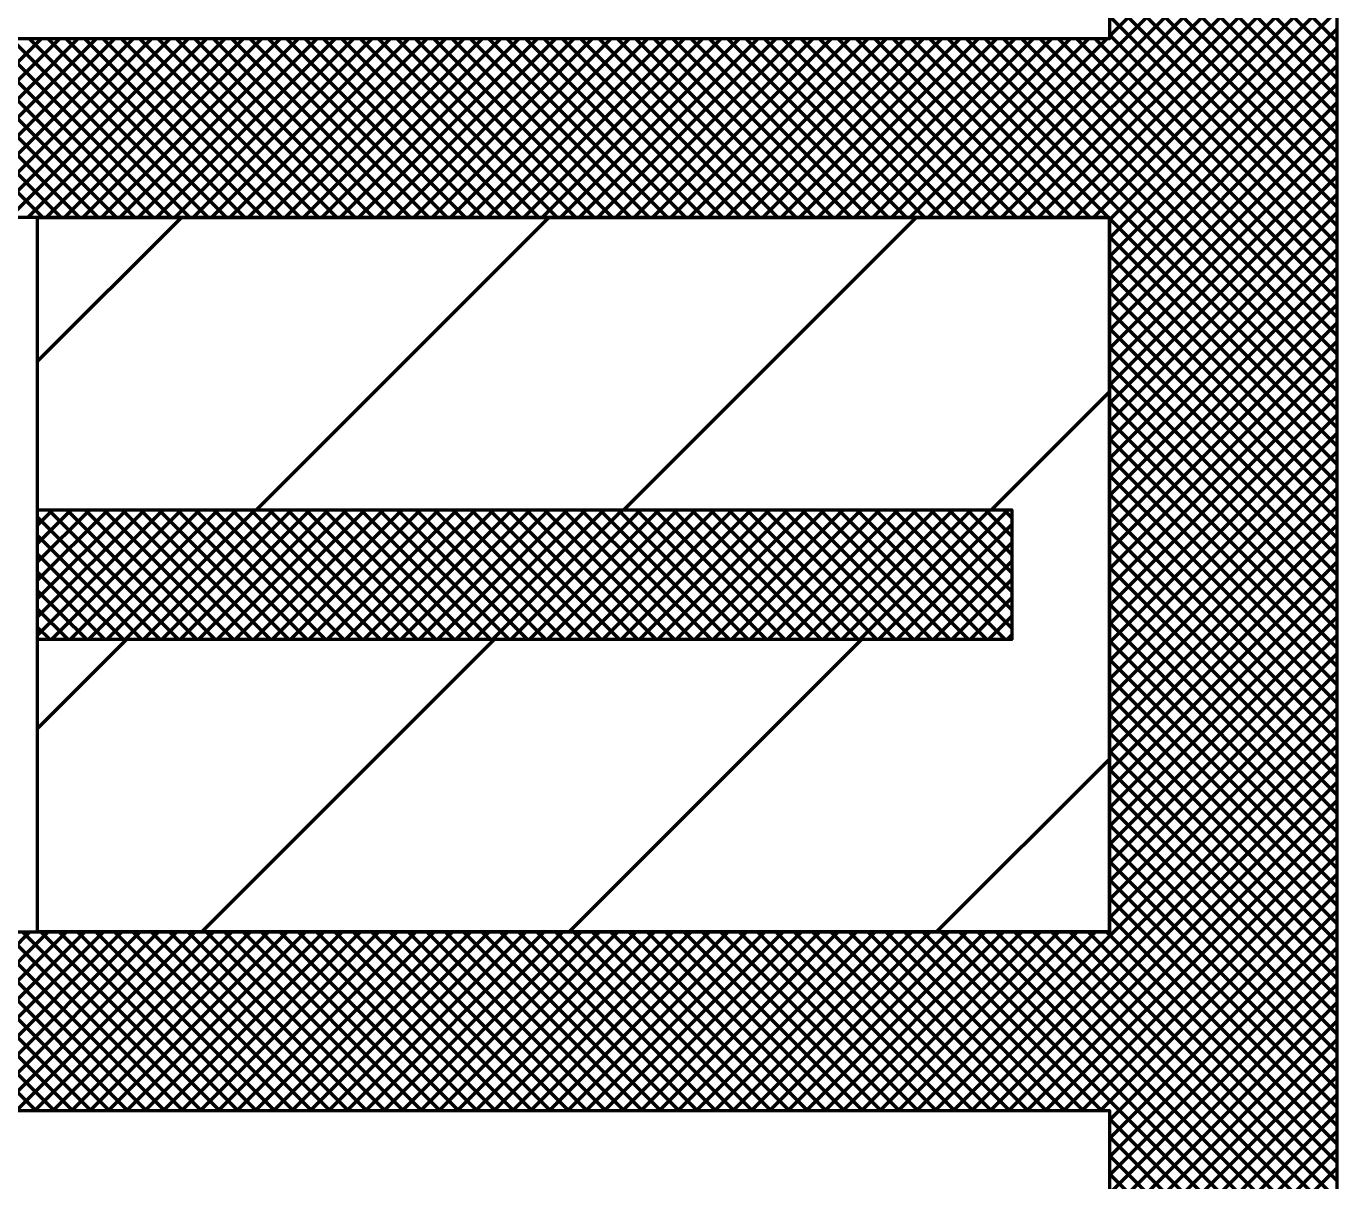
# Model space of a CAD drawing. Extents: x -32 to 824, y -6 to 538.
# Drawn here: x 367.88 to 379.99, y 388.92 to 399.58 of the extents above; entities that cross this region are included whole.
import ezdxf

# ---------------------------------------------------------------- set-up
doc = ezdxf.new("R2010")
doc.units = 0
doc.header["$LTSCALE"] = 1.1
doc.layers.add('1', color=7, linetype='Continuous', lineweight=53)

msp = doc.modelspace()

# ---------------------------------------------------------------- linework, layer by layer
at = {"layer": '1'}
for p, q in [((379.985, 398.424), (376.392, 402.018)), ((379.985, 398.594), (376.561, 402.018)), ((379.985, 398.764), (376.731, 402.018)), ((379.985, 398.933), (376.901, 402.018)), ((379.985, 399.103), (377.071, 402.018)), ((379.985, 399.273), (377.24, 402.018)), ((379.985, 399.442), (377.41, 402.018)), ((377.885, 399.493), (379.985, 401.593)), ((376.38, 397.818), (379.985, 401.423)), ((376.55, 397.818), (379.985, 401.254)), ((376.719, 397.818), (379.985, 401.084)), ((376.889, 397.818), (379.985, 400.914)), ((377.059, 397.818), (379.985, 400.745)), ((377.228, 397.818), (379.985, 400.575)), ((377.398, 397.818), (379.985, 400.405)), ((379.985, 398.255), (377.885, 400.355)), ((377.568, 397.818), (379.985, 400.235)), ((379.985, 398.085), (377.885, 400.185)), ((377.738, 397.818), (379.985, 400.066)), ((379.985, 397.915), (377.885, 400.015)), ((377.885, 397.796), (379.985, 399.896)), ((379.985, 397.745), (377.885, 399.845)), ((377.885, 397.626), (379.985, 399.726)), ((379.985, 397.576), (377.885, 399.676)), ((377.885, 397.457), (379.985, 399.557)), ((379.985, 397.406), (377.885, 399.506)), ((366.367, 397.818), (368.017, 399.468)), ((368.034, 397.818), (366.384, 399.468)), ((366.537, 397.818), (368.187, 399.468)), ((368.203, 397.818), (366.553, 399.468)), ((366.707, 397.818), (368.357, 399.468)), ((368.373, 397.818), (366.723, 399.468)), ((366.876, 397.818), (368.526, 399.468)), ((368.543, 397.818), (366.893, 399.468)), ((367.046, 397.818), (368.696, 399.468)), ((368.712, 397.818), (367.062, 399.468)), ((367.216, 397.818), (368.866, 399.468)), ((368.882, 397.818), (367.232, 399.468)), ((367.386, 397.818), (369.036, 399.468)), ((369.052, 397.818), (367.402, 399.468)), ((367.555, 397.818), (369.205, 399.468)), ((369.221, 397.818), (367.571, 399.468)), ((367.725, 397.818), (369.375, 399.468)), ((369.391, 397.818), (367.741, 399.468)), ((367.895, 397.818), (369.545, 399.468)), ((369.561, 397.818), (367.911, 399.468)), ((368.064, 397.818), (369.714, 399.468)), ((369.731, 397.818), (368.081, 399.468)), ((368.234, 397.818), (369.884, 399.468)), ((369.9, 397.818), (368.25, 399.468)), ((368.404, 397.818), (370.054, 399.468)), ((370.07, 397.818), (368.42, 399.468)), ((368.574, 397.818), (370.224, 399.468)), ((370.24, 397.818), (368.59, 399.468)), ((368.743, 397.818), (370.393, 399.468)), ((370.409, 397.818), (368.759, 399.468)), ((368.913, 397.818), (370.563, 399.468)), ((370.579, 397.818), (368.929, 399.468)), ((369.083, 397.818), (370.733, 399.468)), ((370.749, 397.818), (369.099, 399.468)), ((369.252, 397.818), (370.902, 399.468)), ((370.918, 397.818), (369.269, 399.468)), ((369.422, 397.818), (371.072, 399.468)), ((371.088, 397.818), (369.438, 399.468)), ((369.592, 397.818), (371.242, 399.468)), ((371.258, 397.818), (369.608, 399.468)), ((369.761, 397.818), (371.411, 399.468)), ((371.428, 397.818), (369.778, 399.468)), ((369.931, 397.818), (371.581, 399.468)), ((371.597, 397.818), (369.947, 399.468)), ((370.101, 397.818), (371.751, 399.468)), ((371.767, 397.818), (370.117, 399.468)), ((370.271, 397.818), (371.921, 399.468)), ((371.937, 397.818), (370.287, 399.468)), ((370.44, 397.818), (372.09, 399.468)), ((372.106, 397.818), (370.456, 399.468)), ((370.61, 397.818), (372.26, 399.468)), ((372.276, 397.818), (370.626, 399.468)), ((370.78, 397.818), (372.43, 399.468)), ((372.446, 397.818), (370.796, 399.468)), ((370.949, 397.818), (372.599, 399.468)), ((372.615, 397.818), (370.966, 399.468)), ((371.119, 397.818), (372.769, 399.468)), ((372.785, 397.818), (371.135, 399.468)), ((371.289, 397.818), (372.939, 399.468)), ((372.955, 397.818), (371.305, 399.468)), ((371.459, 397.818), (373.108, 399.468)), ((373.125, 397.818), (371.475, 399.468)), ((371.628, 397.818), (373.278, 399.468)), ((373.294, 397.818), (371.644, 399.468)), ((371.798, 397.818), (373.448, 399.468)), ((373.464, 397.818), (371.814, 399.468)), ((371.968, 397.818), (373.618, 399.468)), ((373.634, 397.818), (371.984, 399.468)), ((372.137, 397.818), (373.787, 399.468)), ((373.804, 397.818), (372.154, 399.468)), ((372.307, 397.818), (373.957, 399.468)), ((373.973, 397.818), (372.323, 399.468)), ((372.477, 397.818), (374.127, 399.468)), ((374.143, 397.818), (372.493, 399.468)), ((372.646, 397.818), (374.296, 399.468)), ((374.313, 397.818), (372.663, 399.468)), ((372.816, 397.818), (374.466, 399.468)), ((374.482, 397.818), (372.832, 399.468)), ((372.986, 397.818), (374.636, 399.468)), ((374.652, 397.818), (373.002, 399.468)), ((373.156, 397.818), (374.805, 399.468)), ((374.822, 397.818), (373.172, 399.468)), ((373.325, 397.818), (374.975, 399.468)), ((374.991, 397.818), (373.341, 399.468)), ((373.495, 397.818), (375.145, 399.468)), ((375.161, 397.818), (373.511, 399.468)), ((373.665, 397.818), (375.315, 399.468)), ((375.331, 397.818), (373.681, 399.468)), ((373.834, 397.818), (375.484, 399.468)), ((375.501, 397.818), (373.851, 399.468)), ((374.004, 397.818), (375.654, 399.468)), ((375.67, 397.818), (374.02, 399.468)), ((374.174, 397.818), (375.824, 399.468)), ((375.84, 397.818), (374.19, 399.468)), ((374.344, 397.818), (375.994, 399.468)), ((376.01, 397.818), (374.36, 399.468)), ((374.513, 397.818), (376.163, 399.468)), ((376.179, 397.818), (374.529, 399.468)), ((374.683, 397.818), (376.333, 399.468)), ((376.349, 397.818), (374.699, 399.468)), ((374.853, 397.818), (376.503, 399.468)), ((376.519, 397.818), (374.869, 399.468)), ((375.022, 397.818), (376.672, 399.468)), ((376.689, 397.818), (375.038, 399.468)), ((375.192, 397.818), (376.842, 399.468)), ((376.858, 397.818), (375.208, 399.468)), ((375.362, 397.818), (377.012, 399.468)), ((377.028, 397.818), (375.378, 399.468)), ((375.531, 397.818), (377.181, 399.468)), ((377.198, 397.818), (375.548, 399.468)), ((375.701, 397.818), (377.351, 399.468)), ((377.367, 397.818), (375.717, 399.468)), ((375.871, 397.818), (377.521, 399.468)), ((377.537, 397.818), (375.887, 399.468)), ((376.041, 397.818), (377.691, 399.468)), ((377.707, 397.818), (376.057, 399.468)), ((376.21, 397.818), (377.86, 399.468)), ((377.876, 397.818), (376.226, 399.468)), ((379.985, 395.879), (376.396, 399.468)), ((379.985, 396.048), (376.566, 399.468)), ((379.985, 396.218), (376.736, 399.468)), ((379.985, 396.388), (376.905, 399.468)), ((379.985, 396.558), (377.075, 399.468)), ((379.985, 396.727), (377.245, 399.468)), ((379.985, 396.897), (377.414, 399.468)), ((379.985, 397.067), (377.584, 399.468)), ((379.985, 397.236), (377.754, 399.468)), ((377.885, 397.287), (379.985, 399.387)), ((377.885, 397.117), (379.985, 399.217)), ((377.885, 396.947), (379.985, 399.048)), ((377.885, 396.778), (379.985, 398.878)), ((377.885, 396.608), (379.985, 398.708)), ((377.885, 396.438), (379.985, 398.538)), ((377.885, 396.269), (379.985, 398.369)), ((377.885, 396.099), (379.985, 398.199)), ((377.885, 395.929), (379.985, 398.029)), ((367.985, 395.118), (367.985, 397.818)), ((367.985, 396.491), (369.313, 397.818)), ((370.007, 395.118), (372.707, 397.818)), ((373.401, 395.118), (376.101, 397.818)), ((377.885, 395.76), (379.985, 397.86)), ((379.985, 395.709), (377.885, 397.809)), ((377.885, 395.59), (379.985, 397.69)), ((379.985, 395.539), (377.885, 397.639)), ((377.885, 395.42), (379.985, 397.52)), ((379.985, 395.37), (377.885, 397.47)), ((377.885, 395.25), (379.985, 397.35)), ((379.985, 395.2), (377.885, 397.3)), ((377.885, 395.081), (379.985, 397.181)), ((379.985, 395.03), (377.885, 397.13)), ((377.885, 394.911), (379.985, 397.011)), ((379.985, 394.86), (377.885, 396.96)), ((377.885, 394.741), (379.985, 396.841)), ((379.985, 394.691), (377.885, 396.791)), ((377.885, 394.572), (379.985, 396.672)), ((379.985, 394.521), (377.885, 396.621)), ((377.885, 394.402), (379.985, 396.502)), ((379.985, 394.351), (377.885, 396.451)), ((377.885, 394.232), (379.985, 396.332)), ((379.985, 394.182), (377.885, 396.282)), ((376.795, 395.118), (377.885, 396.208)), ((377.885, 394.062), (379.985, 396.163)), ((379.985, 394.012), (377.885, 396.112)), ((377.885, 393.893), (379.985, 395.993)), ((379.985, 393.842), (377.885, 395.942)), ((377.885, 393.723), (379.985, 395.823)), ((379.985, 393.673), (377.885, 395.773)), ((377.885, 393.553), (379.985, 395.653)), ((379.985, 393.503), (377.885, 395.603)), ((377.885, 393.384), (379.985, 395.484)), ((379.985, 393.333), (377.885, 395.433)), ((377.885, 393.214), (379.985, 395.314)), ((379.985, 393.163), (377.885, 395.263)), ((377.885, 393.044), (379.985, 395.144)), ((367.985, 394.977), (368.126, 395.118)), ((367.985, 394.807), (368.296, 395.118)), ((367.985, 394.638), (368.466, 395.118)), ((367.985, 394.468), (368.636, 395.118)), ((367.985, 394.298), (368.805, 395.118)), ((367.985, 394.128), (368.975, 395.118)), ((367.985, 393.959), (369.145, 395.118)), ((369.116, 393.918), (367.985, 395.049)), ((369.286, 393.918), (368.086, 395.118)), ((368.114, 393.918), (369.314, 395.118)), ((369.456, 393.918), (368.256, 395.118)), ((368.284, 393.918), (369.484, 395.118)), ((369.626, 393.918), (368.425, 395.118)), ((368.454, 393.918), (369.654, 395.118)), ((369.795, 393.918), (368.595, 395.118)), ((368.623, 393.918), (369.823, 395.118)), ((369.965, 393.918), (368.765, 395.118)), ((368.793, 393.918), (369.993, 395.118)), ((370.135, 393.918), (368.935, 395.118)), ((368.963, 393.918), (370.163, 395.118)), ((370.304, 393.918), (369.104, 395.118)), ((369.133, 393.918), (370.333, 395.118)), ((370.474, 393.918), (369.274, 395.118)), ((369.302, 393.918), (370.502, 395.118)), ((370.644, 393.918), (369.444, 395.118)), ((369.472, 393.918), (370.672, 395.118)), ((370.813, 393.918), (369.613, 395.118)), ((369.642, 393.918), (370.842, 395.118)), ((370.983, 393.918), (369.783, 395.118)), ((369.811, 393.918), (371.011, 395.118)), ((371.153, 393.918), (369.953, 395.118)), ((369.981, 393.918), (371.181, 395.118)), ((371.322, 393.918), (370.123, 395.118)), ((370.151, 393.918), (371.351, 395.118)), ((371.492, 393.918), (370.292, 395.118)), ((370.321, 393.918), (371.521, 395.118)), ((371.662, 393.918), (370.462, 395.118)), ((370.49, 393.918), (371.69, 395.118)), ((371.832, 393.918), (370.632, 395.118)), ((370.66, 393.918), (371.86, 395.118)), ((372.001, 393.918), (370.801, 395.118)), ((370.83, 393.918), (372.03, 395.118)), ((372.171, 393.918), (370.971, 395.118)), ((370.999, 393.918), (372.199, 395.118)), ((372.341, 393.918), (371.141, 395.118)), ((371.169, 393.918), (372.369, 395.118)), ((372.511, 393.918), (371.31, 395.118)), ((371.339, 393.918), (372.539, 395.118)), ((372.68, 393.918), (371.48, 395.118)), ((371.508, 393.918), (372.708, 395.118)), ((372.85, 393.918), (371.65, 395.118)), ((371.678, 393.918), (372.878, 395.118)), ((373.02, 393.918), (371.82, 395.118)), ((371.848, 393.918), (373.048, 395.118)), ((373.189, 393.918), (371.989, 395.118)), ((372.018, 393.918), (373.218, 395.118)), ((373.359, 393.918), (372.159, 395.118)), ((372.187, 393.918), (373.387, 395.118)), ((373.529, 393.918), (372.329, 395.118)), ((372.357, 393.918), (373.557, 395.118)), ((373.698, 393.918), (372.498, 395.118)), ((372.527, 393.918), (373.727, 395.118)), ((373.868, 393.918), (372.668, 395.118)), ((372.696, 393.918), (373.896, 395.118)), ((374.038, 393.918), (372.838, 395.118)), ((372.866, 393.918), (374.066, 395.118)), ((374.208, 393.918), (373.007, 395.118)), ((373.036, 393.918), (374.236, 395.118)), ((374.377, 393.918), (373.177, 395.118)), ((373.206, 393.918), (374.406, 395.118)), ((374.547, 393.918), (373.347, 395.118)), ((373.375, 393.918), (374.575, 395.118)), ((374.717, 393.918), (373.517, 395.118)), ((373.545, 393.918), (374.745, 395.118)), ((374.886, 393.918), (373.686, 395.118)), ((373.715, 393.918), (374.915, 395.118)), ((375.056, 393.918), (373.856, 395.118)), ((373.884, 393.918), (375.084, 395.118)), ((375.226, 393.918), (374.026, 395.118)), ((374.054, 393.918), (375.254, 395.118)), ((375.396, 393.918), (374.196, 395.118)), ((374.224, 393.918), (375.424, 395.118)), ((375.565, 393.918), (374.365, 395.118)), ((374.393, 393.918), (375.593, 395.118)), ((375.735, 393.918), (374.535, 395.118)), ((374.563, 393.918), (375.763, 395.118)), ((375.905, 393.918), (374.705, 395.118)), ((374.733, 393.918), (375.933, 395.118)), ((376.074, 393.918), (374.874, 395.118)), ((374.903, 393.918), (376.103, 395.118)), ((376.244, 393.918), (375.044, 395.118)), ((375.072, 393.918), (376.272, 395.118)), ((376.414, 393.918), (375.214, 395.118)), ((375.242, 393.918), (376.442, 395.118)), ((376.583, 393.918), (375.383, 395.118)), ((375.412, 393.918), (376.612, 395.118)), ((376.753, 393.918), (375.553, 395.118)), ((375.581, 393.918), (376.781, 395.118)), ((376.923, 393.918), (375.723, 395.118)), ((375.751, 393.918), (376.951, 395.118)), ((376.985, 394.025), (375.893, 395.118)), ((376.985, 394.195), (376.062, 395.118)), ((376.985, 394.364), (376.232, 395.118)), ((376.985, 394.534), (376.402, 395.118)), ((376.985, 394.704), (376.571, 395.118)), ((376.985, 394.874), (376.741, 395.118)), ((376.985, 395.043), (376.911, 395.118)), ((379.985, 392.994), (377.885, 395.094)), ((375.921, 393.918), (376.985, 394.983)), ((377.885, 392.875), (379.985, 394.975)), ((379.985, 392.824), (377.885, 394.924)), ((368.947, 393.918), (367.985, 394.879)), ((376.091, 393.918), (376.985, 394.813)), ((377.885, 392.705), (379.985, 394.805)), ((368.777, 393.918), (367.985, 394.709)), ((376.26, 393.918), (376.985, 394.643)), ((379.985, 392.654), (377.885, 394.754)), ((368.607, 393.918), (367.985, 394.54)), ((377.885, 392.535), (379.985, 394.635)), ((379.985, 392.485), (377.885, 394.584)), ((376.43, 393.918), (376.985, 394.473)), ((377.885, 392.365), (379.985, 394.465)), ((379.985, 392.315), (377.885, 394.415)), ((368.438, 393.918), (367.985, 394.37)), ((376.6, 393.918), (376.985, 394.304)), ((377.885, 392.196), (379.985, 394.296)), ((368.268, 393.918), (367.985, 394.2)), ((379.985, 392.145), (377.885, 394.245)), ((376.769, 393.918), (376.985, 394.134)), ((377.885, 392.026), (379.985, 394.126)), ((379.985, 391.975), (377.885, 394.075)), ((368.098, 393.918), (367.985, 394.031)), ((367.985, 391.218), (367.985, 393.918)), ((367.985, 393.096), (368.807, 393.918)), ((369.501, 391.218), (372.201, 393.918)), ((372.895, 391.218), (375.595, 393.918)), ((376.939, 393.918), (376.985, 393.964)), ((377.885, 391.856), (379.985, 393.956)), ((379.985, 391.806), (377.885, 393.906)), ((377.885, 391.687), (379.985, 393.787)), ((379.985, 391.636), (377.885, 393.736)), ((377.885, 391.517), (379.985, 393.617)), ((379.985, 391.466), (377.885, 393.566)), ((377.885, 391.347), (379.985, 393.447)), ((379.985, 391.297), (377.885, 393.397)), ((376.276, 389.568), (379.985, 393.278)), ((379.985, 391.127), (377.885, 393.227)), ((376.446, 389.568), (379.985, 393.108)), ((379.985, 390.957), (377.885, 393.057)), ((376.615, 389.568), (379.985, 392.938)), ((379.985, 390.788), (377.885, 392.888)), ((376.289, 391.218), (377.885, 392.814)), ((376.785, 389.568), (379.985, 392.768)), ((379.985, 390.618), (377.885, 392.718)), ((376.955, 389.568), (379.985, 392.599)), ((379.985, 390.448), (377.885, 392.548)), ((377.124, 389.568), (379.985, 392.429)), ((379.985, 390.278), (377.885, 392.378)), ((377.294, 389.568), (379.985, 392.259)), ((379.985, 390.109), (377.885, 392.209)), ((377.464, 389.568), (379.985, 392.09)), ((379.985, 389.939), (377.885, 392.039)), ((377.634, 389.568), (379.985, 391.92)), ((379.985, 389.769), (377.885, 391.869)), ((377.803, 389.568), (379.985, 391.75)), ((379.985, 389.6), (377.885, 391.7)), ((377.885, 389.48), (379.985, 391.58)), ((379.985, 389.43), (377.885, 391.53)), ((377.885, 389.311), (379.985, 391.411)), ((379.985, 389.26), (377.885, 391.36)), ((366.263, 389.568), (367.913, 391.218)), ((367.968, 389.568), (366.318, 391.218)), ((366.433, 389.568), (368.083, 391.218)), ((368.138, 389.568), (366.488, 391.218)), ((366.603, 389.568), (368.253, 391.218)), ((368.307, 389.568), (366.657, 391.218)), ((366.772, 389.568), (368.422, 391.218)), ((368.477, 389.568), (366.827, 391.218)), ((366.942, 389.568), (368.592, 391.218)), ((368.647, 389.568), (366.997, 391.218)), ((367.112, 389.568), (368.762, 391.218)), ((368.816, 389.568), (367.166, 391.218)), ((367.281, 389.568), (368.931, 391.218)), ((368.986, 389.568), (367.336, 391.218)), ((367.451, 389.568), (369.101, 391.218)), ((369.156, 389.568), (367.506, 391.218)), ((367.621, 389.568), (369.271, 391.218)), ((369.326, 389.568), (367.676, 391.218)), ((367.791, 389.568), (369.441, 391.218)), ((369.495, 389.568), (367.845, 391.218)), ((367.96, 389.568), (369.61, 391.218)), ((369.665, 389.568), (368.015, 391.218)), ((368.13, 389.568), (369.78, 391.218)), ((369.835, 389.568), (368.185, 391.218)), ((368.3, 389.568), (369.95, 391.218)), ((370.004, 389.568), (368.354, 391.218)), ((368.469, 389.568), (370.119, 391.218)), ((370.174, 389.568), (368.524, 391.218)), ((368.639, 389.568), (370.289, 391.218)), ((370.344, 389.568), (368.694, 391.218)), ((368.809, 389.568), (370.459, 391.218)), ((370.514, 389.568), (368.864, 391.218)), ((368.978, 389.568), (370.629, 391.218)), ((370.683, 389.568), (369.033, 391.218)), ((369.148, 389.568), (370.798, 391.218)), ((370.853, 389.568), (369.203, 391.218)), ((369.318, 389.568), (370.968, 391.218)), ((371.023, 389.568), (369.373, 391.218)), ((369.488, 389.568), (371.138, 391.218)), ((371.192, 389.568), (369.542, 391.218)), ((369.657, 389.568), (371.307, 391.218)), ((371.362, 389.568), (369.712, 391.218)), ((369.827, 389.568), (371.477, 391.218)), ((371.532, 389.568), (369.882, 391.218)), ((369.997, 389.568), (371.647, 391.218)), ((371.701, 389.568), (370.051, 391.218)), ((370.166, 389.568), (371.816, 391.218)), ((371.871, 389.568), (370.221, 391.218)), ((370.336, 389.568), (371.986, 391.218)), ((372.041, 389.568), (370.391, 391.218)), ((370.506, 389.568), (372.156, 391.218)), ((372.211, 389.568), (370.561, 391.218)), ((370.675, 389.568), (372.326, 391.218)), ((372.38, 389.568), (370.73, 391.218)), ((370.845, 389.568), (372.495, 391.218)), ((372.55, 389.568), (370.9, 391.218)), ((371.015, 389.568), (372.665, 391.218)), ((372.72, 389.568), (371.07, 391.218)), ((371.185, 389.568), (372.835, 391.218)), ((372.889, 389.568), (371.239, 391.218)), ((371.354, 389.568), (373.004, 391.218)), ((373.059, 389.568), (371.409, 391.218)), ((371.524, 389.568), (373.174, 391.218)), ((373.229, 389.568), (371.579, 391.218)), ((371.694, 389.568), (373.344, 391.218)), ((373.399, 389.568), (371.749, 391.218)), ((371.864, 389.568), (373.514, 391.218)), ((373.568, 389.568), (371.918, 391.218)), ((372.033, 389.568), (373.683, 391.218)), ((373.738, 389.568), (372.088, 391.218)), ((372.203, 389.568), (373.853, 391.218)), ((373.908, 389.568), (372.258, 391.218)), ((372.373, 389.568), (374.023, 391.218)), ((374.077, 389.568), (372.427, 391.218)), ((372.542, 389.568), (374.192, 391.218)), ((374.247, 389.568), (372.597, 391.218)), ((372.712, 389.568), (374.362, 391.218)), ((374.417, 389.568), (372.767, 391.218)), ((372.882, 389.568), (374.532, 391.218)), ((374.586, 389.568), (372.936, 391.218)), ((373.051, 389.568), (374.701, 391.218)), ((374.756, 389.568), (373.106, 391.218)), ((373.221, 389.568), (374.871, 391.218)), ((374.926, 389.568), (373.276, 391.218)), ((373.391, 389.568), (375.041, 391.218)), ((375.096, 389.568), (373.446, 391.218)), ((373.56, 389.568), (375.211, 391.218)), ((375.265, 389.568), (373.615, 391.218)), ((373.73, 389.568), (375.38, 391.218)), ((375.435, 389.568), (373.785, 391.218)), ((373.9, 389.568), (375.55, 391.218)), ((375.605, 389.568), (373.955, 391.218)), ((374.07, 389.568), (375.72, 391.218)), ((375.774, 389.568), (374.124, 391.218)), ((374.239, 389.568), (375.889, 391.218)), ((375.944, 389.568), (374.294, 391.218)), ((374.409, 389.568), (376.059, 391.218)), ((376.114, 389.568), (374.464, 391.218)), ((374.579, 389.568), (376.229, 391.218)), ((376.284, 389.568), (374.634, 391.218)), ((374.749, 389.568), (376.399, 391.218)), ((376.453, 389.568), (374.803, 391.218)), ((374.918, 389.568), (376.568, 391.218)), ((376.623, 389.568), (374.973, 391.218)), ((375.088, 389.568), (376.738, 391.218)), ((376.793, 389.568), (375.143, 391.218)), ((375.258, 389.568), (376.908, 391.218)), ((376.962, 389.568), (375.312, 391.218)), ((375.427, 389.568), (377.077, 391.218)), ((377.132, 389.568), (375.482, 391.218)), ((375.597, 389.568), (377.247, 391.218)), ((377.302, 389.568), (375.652, 391.218)), ((375.767, 389.568), (377.417, 391.218)), ((377.471, 389.568), (375.821, 391.218)), ((375.936, 389.568), (377.586, 391.218)), ((377.641, 389.568), (375.991, 391.218)), ((376.106, 389.568), (377.756, 391.218)), ((377.811, 389.568), (376.161, 391.218)), ((379.985, 387.563), (376.331, 391.218)), ((379.985, 387.733), (376.5, 391.218)), ((379.985, 387.903), (376.67, 391.218)), ((379.985, 388.072), (376.84, 391.218)), ((379.985, 388.242), (377.009, 391.218)), ((379.985, 388.412), (377.179, 391.218)), ((379.985, 388.581), (377.349, 391.218)), ((379.985, 388.751), (377.519, 391.218)), ((379.985, 388.921), (377.688, 391.218)), ((379.985, 389.09), (377.858, 391.218)), ((377.885, 389.141), (379.985, 391.241)), ((377.885, 388.971), (379.985, 391.071)), ((377.885, 388.802), (379.985, 390.902)), ((376.271, 387.018), (379.985, 390.732)), ((376.441, 387.018), (379.985, 390.562)), ((376.611, 387.018), (379.985, 390.393)), ((376.781, 387.018), (379.985, 390.223)), ((376.95, 387.018), (379.985, 390.053)), ((377.12, 387.018), (379.985, 389.883)), ((377.29, 387.018), (379.985, 389.714)), ((377.459, 387.018), (379.985, 389.544)), ((379.985, 387.393), (377.885, 389.493)), ((377.629, 387.018), (379.985, 389.374)), ((379.985, 387.224), (377.885, 389.324)), ((377.799, 387.018), (379.985, 389.204)), ((379.985, 387.054), (377.885, 389.154)), ((379.985, 386.884), (377.885, 388.984)), ((377.969, 387.018), (379.985, 389.035))]:
    msp.add_line(p, q, dxfattribs=at)
for points in [[(355.085, 400.668), (355.085, 402.018), (367.985, 402.018), (378.485, 402.018), (378.485, 402.618), (379.985, 402.618), (379.985, 401.418), (379.985, 387.618), (379.985, 386.418), (378.485, 386.418), (378.485, 387.018), (367.985, 387.018), (355.085, 387.018), (355.085, 388.368), (355.085, 389.868), (355.085, 391.218), (367.985, 391.218), (377.885, 391.218), (377.885, 397.818), (367.985, 397.818), (355.085, 397.818), (355.085, 399.168)], [(355.685, 399.468), (355.685, 400.368), (377.885, 400.368), (377.885, 399.468)], [(367.985, 391.218), (377.885, 391.218), (377.885, 397.818), (367.985, 397.818), (377.885, 397.818), (377.885, 391.218)], [(367.985, 393.918), (367.985, 395.118), (376.985, 395.118), (376.985, 393.918)], [(367.985, 393.918), (367.985, 395.118), (376.985, 395.118), (376.985, 393.918)], [(355.685, 388.668), (355.685, 389.568), (377.885, 389.568), (377.885, 388.668)]]:
    msp.add_lwpolyline(points, close=True, dxfattribs=at)

doc.saveas('drawing.dxf')
